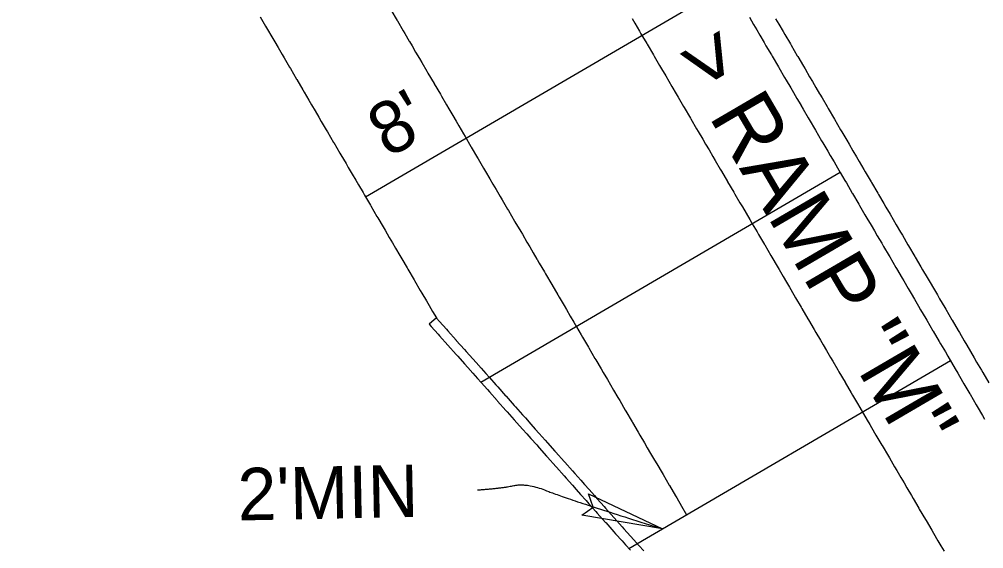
# Model space of a CAD drawing. Extents: x 2145147 to 2158018, y 137519 to 148068.
# Drawn here: x 2150572.5 to 2150638.8, y 142071.7 to 142108.1 of the extents above; entities that cross this region are included whole.
import ezdxf

# ---------------------------------------------------------------- set-up
doc = ezdxf.new("R2010")
doc.units = 0
for name, color, linetype in [('PR_Align_Ramp_M_Label', 7, 'Continuous'), ('PR_Curb_Back', 7, 'Continuous'), ('PR_Curb_Face', 7, 'Continuous'), ('PR_Dimensions', 7, 'Continuous'), ('PR_Joint_Contraction', 7, 'Continuous'), ('PR_Joint_Long', 7, 'Continuous'), ('PR_Parapet', 7, 'Continuous'), ('PR_Phasing_Pavement_6', 7, 'Continuous'), ('PR_Road_Shoulder', 7, 'Continuous')]:
    doc.layers.add(name, color=color, linetype=linetype)

msp = doc.modelspace()

# ---------------------------------------------------------------- linework, layer by layer
at = {"layer": 'PR_Curb_Back'}
msp.add_lwpolyline([(2150601.169, 142087.552), (2150600.68, 142087.117), (2150600.814, 142086.966), (2150601.283, 142086.44), (2150601.384, 142086.325), (2150601.955, 142085.684), (2150601.96, 142085.678), (2150602.525, 142085.043), (2150602.638, 142084.916), (2150603.095, 142084.402), (2150603.316, 142084.153), (2150603.665, 142083.76), (2150603.993, 142083.391), (2150604.235, 142083.119), (2150604.671, 142082.629), (2150604.805, 142082.478), (2150605.348, 142081.867), (2150605.375, 142081.837), (2150605.946, 142081.196), (2150606.026, 142081.105), (2150606.516, 142080.554), (2150606.704, 142080.343), (2150607.086, 142079.913), (2150607.381, 142079.581), (2150607.656, 142079.272), (2150608.059, 142078.819), (2150608.226, 142078.631), (2150608.737, 142078.057), (2150608.796, 142077.99), (2150609.366, 142077.348), (2150609.414, 142077.295), (2150609.937, 142076.707), (2150610.092, 142076.532), (2150610.507, 142076.066), (2150610.77, 142075.77), (2150611.077, 142075.425), (2150611.447, 142075.008), (2150611.647, 142074.784), (2150612.125, 142074.246), (2150612.217, 142074.142), (2150612.787, 142073.501), (2150612.803, 142073.484), (2150613.358, 142072.86), (2150613.48, 142072.722), (2150613.928, 142072.219), (2150614.158, 142071.96), (2150614.498, 142071.578)], dxfattribs=at)
msp.add_lwpolyline([(2150601.169, 142087.552), (2150600.68, 142087.117), (2150600.814, 142086.966), (2150601.283, 142086.44), (2150601.384, 142086.325), (2150601.955, 142085.684), (2150601.96, 142085.678), (2150602.525, 142085.043), (2150602.638, 142084.916), (2150603.095, 142084.402), (2150603.316, 142084.153), (2150603.665, 142083.76), (2150603.993, 142083.391), (2150604.235, 142083.119), (2150604.671, 142082.629), (2150604.805, 142082.478), (2150605.348, 142081.867), (2150605.375, 142081.837), (2150605.946, 142081.196), (2150606.026, 142081.105), (2150606.516, 142080.554), (2150606.704, 142080.343), (2150607.086, 142079.913), (2150607.381, 142079.581), (2150607.656, 142079.272), (2150608.059, 142078.819), (2150608.226, 142078.631), (2150608.737, 142078.057), (2150608.796, 142077.99), (2150609.366, 142077.348), (2150609.414, 142077.295), (2150609.937, 142076.707), (2150610.092, 142076.532), (2150610.507, 142076.066), (2150610.77, 142075.77), (2150611.077, 142075.425), (2150611.447, 142075.008), (2150611.647, 142074.784), (2150612.125, 142074.246), (2150612.217, 142074.142), (2150612.787, 142073.501), (2150612.803, 142073.484), (2150613.358, 142072.86), (2150613.48, 142072.722), (2150613.928, 142072.219), (2150614.158, 142071.96), (2150614.498, 142071.578)], dxfattribs=at)
at = {"layer": 'PR_Curb_Face'}
msp.add_lwpolyline([(2150601.169, 142087.552), (2150601.18, 142087.539), (2150601.39, 142087.303), (2150601.858, 142086.776), (2150601.96, 142086.662), (2150602.53, 142086.021), (2150602.536, 142086.014), (2150603.1, 142085.38), (2150603.213, 142085.252), (2150603.67, 142084.738), (2150603.891, 142084.49), (2150604.24, 142084.097), (2150604.569, 142083.728), (2150604.811, 142083.456), (2150605.246, 142082.966), (2150605.381, 142082.815), (2150605.924, 142082.204), (2150605.951, 142082.173), (2150606.521, 142081.532), (2150606.601, 142081.442), (2150607.091, 142080.891), (2150607.279, 142080.68), (2150607.661, 142080.25), (2150607.957, 142079.918), (2150608.231, 142079.609), (2150608.634, 142079.155), (2150608.802, 142078.967), (2150609.312, 142078.393), (2150609.372, 142078.326), (2150609.942, 142077.685), (2150609.99, 142077.631), (2150610.512, 142077.044), (2150610.667, 142076.869), (2150611.082, 142076.403), (2150611.345, 142076.107), (2150611.652, 142075.761), (2150612.023, 142075.345), (2150612.222, 142075.12), (2150612.7, 142074.583), (2150612.793, 142074.479), (2150613.363, 142073.838), (2150613.378, 142073.821), (2150613.933, 142073.197), (2150614.056, 142073.059), (2150614.503, 142072.555), (2150614.733, 142072.297), (2150615.073, 142071.914), (2150615.411, 142071.534)], dxfattribs=at)
msp.add_lwpolyline([(2150601.169, 142087.552), (2150601.18, 142087.539), (2150601.39, 142087.303), (2150601.858, 142086.776), (2150601.96, 142086.662), (2150602.53, 142086.021), (2150602.536, 142086.014), (2150603.1, 142085.38), (2150603.213, 142085.252), (2150603.67, 142084.738), (2150603.891, 142084.49), (2150604.24, 142084.097), (2150604.569, 142083.728), (2150604.811, 142083.456), (2150605.246, 142082.966), (2150605.381, 142082.815), (2150605.924, 142082.204), (2150605.951, 142082.173), (2150606.521, 142081.532), (2150606.601, 142081.442), (2150607.091, 142080.891), (2150607.279, 142080.68), (2150607.661, 142080.25), (2150607.957, 142079.918), (2150608.231, 142079.609), (2150608.634, 142079.155), (2150608.802, 142078.967), (2150609.312, 142078.393), (2150609.372, 142078.326), (2150609.942, 142077.685), (2150609.99, 142077.631), (2150610.512, 142077.044), (2150610.667, 142076.869), (2150611.082, 142076.403), (2150611.345, 142076.107), (2150611.652, 142075.761), (2150612.023, 142075.345), (2150612.222, 142075.12), (2150612.7, 142074.583), (2150612.793, 142074.479), (2150613.363, 142073.838), (2150613.378, 142073.821), (2150613.933, 142073.197), (2150614.056, 142073.059), (2150614.503, 142072.555), (2150614.733, 142072.297), (2150615.073, 142071.914), (2150615.411, 142071.534)], dxfattribs=at)
at = {"layer": 'PR_Dimensions'}
msp.add_lwpolyline([(2150616.696, 142073.057), (2150611.162, 142074.002), (2150611.936, 142074.544), (2150611.628, 142075.463)], close=True, dxfattribs=at)
msp.add_open_spline([(2150603.984, 142075.73), (2150605.596, 142075.835), (2150607.39, 142076.222), (2150610.176, 142075.095), (2150616.696, 142073.057)], degree=2, dxfattribs=at)
at = {"layer": 'PR_Joint_Contraction'}
for p, q in [((2150596.3, 142095.872), (2150621.328, 142110.516)), ((2150596.3, 142095.872), (2150621.328, 142110.516)), ((2150604.226, 142083.13), (2150628.903, 142097.569)), ((2150604.226, 142083.13), (2150628.903, 142097.569)), ((2150614.39, 142071.698), (2150636.478, 142084.623)), ((2150614.39, 142071.698), (2150636.478, 142084.623))]:
    msp.add_line(p, q, dxfattribs=at)
at = {"layer": 'PR_Joint_Long'}
for points in [[(2150598.04, 142108.739), (2150598.465, 142108.013), (2150598.487, 142107.976), (2150598.89, 142107.287), (2150598.992, 142107.113), (2150599.306, 142106.576), (2150599.315, 142106.56), (2150599.497, 142106.25), (2150599.74, 142105.834), (2150600.002, 142105.387), (2150600.165, 142105.108), (2150600.507, 142104.524), (2150600.59, 142104.382), (2150601.012, 142103.661), (2150601.015, 142103.656), (2150601.44, 142102.929), (2150601.517, 142102.797), (2150601.865, 142102.203), (2150602.022, 142101.934), (2150602.29, 142101.477), (2150602.527, 142101.071), (2150602.714, 142100.751), (2150603.032, 142100.208), (2150603.139, 142100.025), (2150603.537, 142099.345), (2150603.564, 142099.298), (2150603.989, 142098.572), (2150604.042, 142098.482), (2150604.414, 142097.846), (2150604.547, 142097.619), (2150604.839, 142097.12), (2150605.052, 142096.756), (2150605.264, 142096.394), (2150605.557, 142095.893), (2150605.689, 142095.668), (2150606.062, 142095.029), (2150606.114, 142094.941), (2150606.539, 142094.215), (2150606.567, 142094.166), (2150606.964, 142093.489), (2150607.072, 142093.303), (2150607.388, 142092.763), (2150607.577, 142092.44), (2150607.813, 142092.037), (2150608.074, 142091.592), (2150608.082, 142091.577), (2150608.238, 142091.31), (2150608.587, 142090.714), (2150608.663, 142090.584), (2150609.088, 142089.858), (2150609.092, 142089.851), (2150609.513, 142089.132), (2150609.597, 142088.988), (2150609.938, 142088.406), (2150610.102, 142088.125), (2150610.363, 142087.679), (2150610.607, 142087.262), (2150610.788, 142086.953), (2150611.112, 142086.398), (2150611.213, 142086.227), (2150611.617, 142085.535), (2150611.638, 142085.501), (2150612.062, 142084.775), (2150612.122, 142084.672), (2150612.487, 142084.049), (2150612.627, 142083.809), (2150612.912, 142083.322), (2150613.133, 142082.946), (2150613.337, 142082.596), (2150613.638, 142082.083), (2150613.762, 142081.87), (2150614.143, 142081.22), (2150614.187, 142081.144), (2150614.612, 142080.418), (2150614.648, 142080.357), (2150615.037, 142079.691), (2150615.153, 142079.494), (2150615.462, 142078.965), (2150615.658, 142078.631), (2150615.887, 142078.239), (2150616.163, 142077.767), (2150616.312, 142077.513), (2150616.668, 142076.904), (2150616.737, 142076.787), (2150617.161, 142076.061), (2150617.173, 142076.041), (2150617.586, 142075.334), (2150617.678, 142075.178), (2150618.011, 142074.608), (2150618.356, 142074.019)], [(2150598.04, 142108.739), (2150598.465, 142108.013), (2150598.487, 142107.976), (2150598.89, 142107.287), (2150598.992, 142107.113), (2150599.306, 142106.576), (2150599.315, 142106.56), (2150599.497, 142106.25), (2150599.74, 142105.834), (2150600.002, 142105.387), (2150600.165, 142105.108), (2150600.507, 142104.524), (2150600.59, 142104.382), (2150601.012, 142103.661), (2150601.015, 142103.656), (2150601.44, 142102.929), (2150601.517, 142102.797), (2150601.865, 142102.203), (2150602.022, 142101.934), (2150602.29, 142101.477), (2150602.527, 142101.071), (2150602.714, 142100.751), (2150603.032, 142100.208), (2150603.139, 142100.025), (2150603.537, 142099.345), (2150603.564, 142099.298), (2150603.989, 142098.572), (2150604.042, 142098.482), (2150604.414, 142097.846), (2150604.547, 142097.619), (2150604.839, 142097.12), (2150605.052, 142096.756), (2150605.264, 142096.394), (2150605.557, 142095.893), (2150605.689, 142095.668), (2150606.062, 142095.029), (2150606.114, 142094.941), (2150606.539, 142094.215), (2150606.567, 142094.166), (2150606.964, 142093.489), (2150607.072, 142093.303), (2150607.388, 142092.763), (2150607.577, 142092.44), (2150607.813, 142092.037), (2150608.074, 142091.592), (2150608.082, 142091.577), (2150608.238, 142091.31), (2150608.587, 142090.714), (2150608.663, 142090.584), (2150609.088, 142089.858), (2150609.092, 142089.851), (2150609.513, 142089.132), (2150609.597, 142088.988), (2150609.938, 142088.406), (2150610.102, 142088.125), (2150610.363, 142087.679), (2150610.607, 142087.262), (2150610.788, 142086.953), (2150611.112, 142086.398), (2150611.213, 142086.227), (2150611.617, 142085.535), (2150611.638, 142085.501), (2150612.062, 142084.775), (2150612.122, 142084.672), (2150612.487, 142084.049), (2150612.627, 142083.809), (2150612.912, 142083.322), (2150613.133, 142082.946), (2150613.337, 142082.596), (2150613.638, 142082.083), (2150613.762, 142081.87), (2150614.143, 142081.22), (2150614.187, 142081.144), (2150614.612, 142080.418), (2150614.648, 142080.357), (2150615.037, 142079.691), (2150615.153, 142079.494), (2150615.462, 142078.965), (2150615.658, 142078.631), (2150615.887, 142078.239), (2150616.163, 142077.767), (2150616.312, 142077.513), (2150616.668, 142076.904), (2150616.737, 142076.787), (2150617.161, 142076.061), (2150617.173, 142076.041), (2150617.586, 142075.334), (2150617.678, 142075.178), (2150618.011, 142074.608), (2150618.356, 142074.019)], [(2150614.61, 142108.142), (2150614.798, 142107.821), (2150615.115, 142107.278), (2150615.223, 142107.095), (2150615.62, 142106.415), (2150615.648, 142106.369), (2150616.073, 142105.643), (2150616.126, 142105.552), (2150616.498, 142104.916), (2150616.631, 142104.689), (2150616.922, 142104.19), (2150617.136, 142103.826), (2150617.347, 142103.464), (2150617.641, 142102.963), (2150617.772, 142102.738), (2150618.146, 142102.1), (2150618.197, 142102.012), (2150618.622, 142101.286), (2150618.651, 142101.237), (2150619.047, 142100.559), (2150619.156, 142100.374), (2150619.472, 142099.833), (2150619.661, 142099.511), (2150619.897, 142099.107), (2150620.157, 142098.662), (2150620.166, 142098.647), (2150620.322, 142098.381), (2150620.671, 142097.784), (2150620.747, 142097.655), (2150621.172, 142096.928), (2150621.176, 142096.921), (2150621.596, 142096.202), (2150621.681, 142096.058), (2150622.021, 142095.476), (2150622.186, 142095.195), (2150622.446, 142094.75), (2150622.691, 142094.332), (2150622.871, 142094.024), (2150623.196, 142093.469), (2150623.296, 142093.297), (2150623.701, 142092.606), (2150623.721, 142092.571), (2150624.146, 142091.845), (2150624.206, 142091.743), (2150624.571, 142091.119), (2150624.711, 142090.879), (2150624.996, 142090.393), (2150625.216, 142090.016), (2150625.421, 142089.667), (2150625.721, 142089.153), (2150625.846, 142088.94), (2150626.226, 142088.29), (2150626.27, 142088.214), (2150626.695, 142087.488), (2150626.731, 142087.427), (2150627.12, 142086.762), (2150627.236, 142086.564), (2150627.545, 142086.036), (2150627.741, 142085.701), (2150627.97, 142085.309), (2150628.246, 142084.838), (2150628.395, 142084.583), (2150628.751, 142083.975), (2150628.82, 142083.857), (2150629.245, 142083.131), (2150629.256, 142083.112), (2150629.67, 142082.405), (2150629.761, 142082.248), (2150630.095, 142081.678), (2150630.266, 142081.385), (2150630.52, 142080.952), (2150630.771, 142080.522), (2150630.945, 142080.226), (2150631.276, 142079.659), (2150631.369, 142079.5), (2150631.781, 142078.796), (2150631.794, 142078.774), (2150632.219, 142078.048), (2150632.286, 142077.933), (2150632.644, 142077.321), (2150632.791, 142077.07), (2150633.069, 142076.595), (2150633.296, 142076.207), (2150633.494, 142075.869), (2150633.801, 142075.344), (2150633.919, 142075.143), (2150634.306, 142074.481), (2150634.344, 142074.417), (2150634.769, 142073.69), (2150634.811, 142073.617), (2150635.194, 142072.964), (2150635.316, 142072.754), (2150635.619, 142072.238), (2150635.822, 142071.891), (2150636.043, 142071.512)], [(2150614.61, 142108.142), (2150614.798, 142107.821), (2150615.115, 142107.278), (2150615.223, 142107.095), (2150615.62, 142106.415), (2150615.648, 142106.369), (2150616.073, 142105.643), (2150616.126, 142105.552), (2150616.498, 142104.916), (2150616.631, 142104.689), (2150616.922, 142104.19), (2150617.136, 142103.826), (2150617.347, 142103.464), (2150617.641, 142102.963), (2150617.772, 142102.738), (2150618.146, 142102.1), (2150618.197, 142102.012), (2150618.622, 142101.286), (2150618.651, 142101.237), (2150619.047, 142100.559), (2150619.156, 142100.374), (2150619.472, 142099.833), (2150619.661, 142099.511), (2150619.897, 142099.107), (2150620.157, 142098.662), (2150620.166, 142098.647), (2150620.322, 142098.381), (2150620.671, 142097.784), (2150620.747, 142097.655), (2150621.172, 142096.928), (2150621.176, 142096.921), (2150621.596, 142096.202), (2150621.681, 142096.058), (2150622.021, 142095.476), (2150622.186, 142095.195), (2150622.446, 142094.75), (2150622.691, 142094.332), (2150622.871, 142094.024), (2150623.196, 142093.469), (2150623.296, 142093.297), (2150623.701, 142092.606), (2150623.721, 142092.571), (2150624.146, 142091.845), (2150624.206, 142091.743), (2150624.571, 142091.119), (2150624.711, 142090.879), (2150624.996, 142090.393), (2150625.216, 142090.016), (2150625.421, 142089.667), (2150625.721, 142089.153), (2150625.846, 142088.94), (2150626.226, 142088.29), (2150626.27, 142088.214), (2150626.695, 142087.488), (2150626.731, 142087.427), (2150627.12, 142086.762), (2150627.236, 142086.564), (2150627.545, 142086.036), (2150627.741, 142085.701), (2150627.97, 142085.309), (2150628.246, 142084.838), (2150628.395, 142084.583), (2150628.751, 142083.975), (2150628.82, 142083.857), (2150629.245, 142083.131), (2150629.256, 142083.112), (2150629.67, 142082.405), (2150629.761, 142082.248), (2150630.095, 142081.678), (2150630.266, 142081.385), (2150630.52, 142080.952), (2150630.771, 142080.522), (2150630.945, 142080.226), (2150631.276, 142079.659), (2150631.369, 142079.5), (2150631.781, 142078.796), (2150631.794, 142078.774), (2150632.219, 142078.048), (2150632.286, 142077.933), (2150632.644, 142077.321), (2150632.791, 142077.07), (2150633.069, 142076.595), (2150633.296, 142076.207), (2150633.494, 142075.869), (2150633.801, 142075.344), (2150633.919, 142075.143), (2150634.306, 142074.481), (2150634.344, 142074.417), (2150634.769, 142073.69), (2150634.811, 142073.617), (2150635.194, 142072.964), (2150635.316, 142072.754), (2150635.619, 142072.238), (2150635.822, 142071.891), (2150636.043, 142071.512)]]:
    msp.add_lwpolyline(points, dxfattribs=at)
at = {"layer": 'PR_Parapet'}
msp.add_lwpolyline([(2150624.475, 142108.12), (2150624.687, 142107.758), (2150624.98, 142107.257), (2150625.112, 142107.032), (2150625.485, 142106.394), (2150625.536, 142106.306), (2150625.961, 142105.58), (2150625.99, 142105.531), (2150626.386, 142104.854), (2150626.495, 142104.668), (2150626.811, 142104.128), (2150627, 142103.805), (2150627.236, 142103.401), (2150627.496, 142102.957), (2150627.505, 142102.942), (2150627.661, 142102.675), (2150628.01, 142102.079), (2150628.086, 142101.949), (2150628.511, 142101.223), (2150628.515, 142101.216), (2150628.936, 142100.497), (2150629.02, 142100.353), (2150629.361, 142099.77), (2150629.525, 142099.489), (2150629.786, 142099.044), (2150630.03, 142098.626), (2150630.21, 142098.318), (2150630.535, 142097.763), (2150630.635, 142097.592), (2150631.04, 142096.9), (2150631.06, 142096.866), (2150631.485, 142096.139), (2150631.545, 142096.037), (2150631.91, 142095.413), (2150632.05, 142095.174), (2150632.335, 142094.687), (2150632.555, 142094.311), (2150632.76, 142093.961), (2150633.06, 142093.448), (2150633.185, 142093.235), (2150633.565, 142092.585), (2150633.61, 142092.509), (2150634.035, 142091.782), (2150634.07, 142091.721), (2150634.46, 142091.056), (2150634.575, 142090.858), (2150634.884, 142090.33), (2150635.08, 142089.995), (2150635.309, 142089.604), (2150635.585, 142089.132), (2150635.734, 142088.878), (2150636.09, 142088.269), (2150636.159, 142088.151), (2150636.584, 142087.425), (2150636.595, 142087.406), (2150637.009, 142086.699), (2150637.1, 142086.543), (2150637.434, 142085.973), (2150637.605, 142085.68), (2150637.859, 142085.247), (2150638.111, 142084.817), (2150638.284, 142084.521), (2150638.616, 142083.954), (2150638.709, 142083.794), (2150639.121, 142083.09)], dxfattribs=at)
msp.add_lwpolyline([(2150624.475, 142108.12), (2150624.687, 142107.758), (2150624.98, 142107.257), (2150625.112, 142107.032), (2150625.485, 142106.394), (2150625.536, 142106.306), (2150625.961, 142105.58), (2150625.99, 142105.531), (2150626.386, 142104.854), (2150626.495, 142104.668), (2150626.811, 142104.128), (2150627, 142103.805), (2150627.236, 142103.401), (2150627.496, 142102.957), (2150627.505, 142102.942), (2150627.661, 142102.675), (2150628.01, 142102.079), (2150628.086, 142101.949), (2150628.511, 142101.223), (2150628.515, 142101.216), (2150628.936, 142100.497), (2150629.02, 142100.353), (2150629.361, 142099.77), (2150629.525, 142099.489), (2150629.786, 142099.044), (2150630.03, 142098.626), (2150630.21, 142098.318), (2150630.535, 142097.763), (2150630.635, 142097.592), (2150631.04, 142096.9), (2150631.06, 142096.866), (2150631.485, 142096.139), (2150631.545, 142096.037), (2150631.91, 142095.413), (2150632.05, 142095.174), (2150632.335, 142094.687), (2150632.555, 142094.311), (2150632.76, 142093.961), (2150633.06, 142093.448), (2150633.185, 142093.235), (2150633.565, 142092.585), (2150633.61, 142092.509), (2150634.035, 142091.782), (2150634.07, 142091.721), (2150634.46, 142091.056), (2150634.575, 142090.858), (2150634.884, 142090.33), (2150635.08, 142089.995), (2150635.309, 142089.604), (2150635.585, 142089.132), (2150635.734, 142088.878), (2150636.09, 142088.269), (2150636.159, 142088.151), (2150636.584, 142087.425), (2150636.595, 142087.406), (2150637.009, 142086.699), (2150637.1, 142086.543), (2150637.434, 142085.973), (2150637.605, 142085.68), (2150637.859, 142085.247), (2150638.111, 142084.817), (2150638.284, 142084.521), (2150638.616, 142083.954), (2150638.709, 142083.794), (2150639.121, 142083.09)], dxfattribs=at)
at = {"layer": 'PR_Phasing_Pavement_6'}
for radius, start, end in [(1145.916, 0.501492, 56.564348), (1135.916, 18.767672, 35.758783), (1135.249, 18.767672, 35.758783)]:
    msp.add_arc((2149618.967, 141712.092), radius, start, end, dxfattribs=at)
at = {"layer": 'PR_Road_Shoulder'}
for points in [[(2150589.057, 142108.251), (2150589.436, 142107.603), (2150589.562, 142107.388), (2150589.861, 142106.877), (2150590.067, 142106.525), (2150590.286, 142106.151), (2150590.572, 142105.662), (2150590.711, 142105.425), (2150591.077, 142104.799), (2150591.136, 142104.699), (2150591.56, 142103.972), (2150591.582, 142103.936), (2150591.985, 142103.246), (2150592.087, 142103.073), (2150592.401, 142102.536), (2150592.41, 142102.52), (2150592.592, 142102.21), (2150592.835, 142101.794), (2150593.097, 142101.347), (2150593.26, 142101.068), (2150593.602, 142100.483), (2150593.685, 142100.342), (2150594.107, 142099.62), (2150594.11, 142099.615), (2150594.535, 142098.889), (2150594.612, 142098.757), (2150594.96, 142098.163), (2150595.117, 142097.894), (2150595.385, 142097.437), (2150595.622, 142097.031), (2150595.81, 142096.711), (2150596.127, 142096.168), (2150596.235, 142095.984), (2150596.632, 142095.305), (2150596.659, 142095.258), (2150597.084, 142094.532), (2150597.137, 142094.442), (2150597.509, 142093.806), (2150597.642, 142093.579), (2150597.934, 142093.08), (2150598.147, 142092.715), (2150598.359, 142092.354), (2150598.652, 142091.852), (2150598.784, 142091.627), (2150599.157, 142090.989), (2150599.209, 142090.901), (2150599.634, 142090.175), (2150599.662, 142090.126), (2150600.059, 142089.449), (2150600.167, 142089.263), (2150600.484, 142088.723), (2150600.672, 142088.4), (2150600.909, 142087.996), (2150601.169, 142087.552)], [(2150589.057, 142108.251), (2150589.436, 142107.603), (2150589.562, 142107.388), (2150589.861, 142106.877), (2150590.067, 142106.525), (2150590.286, 142106.151), (2150590.572, 142105.662), (2150590.711, 142105.425), (2150591.077, 142104.799), (2150591.136, 142104.699), (2150591.56, 142103.972), (2150591.582, 142103.936), (2150591.985, 142103.246), (2150592.087, 142103.073), (2150592.401, 142102.536), (2150592.41, 142102.52), (2150592.592, 142102.21), (2150592.835, 142101.794), (2150593.097, 142101.347), (2150593.26, 142101.068), (2150593.602, 142100.483), (2150593.685, 142100.342), (2150594.107, 142099.62), (2150594.11, 142099.615), (2150594.535, 142098.889), (2150594.612, 142098.757), (2150594.96, 142098.163), (2150595.117, 142097.894), (2150595.385, 142097.437), (2150595.622, 142097.031), (2150595.81, 142096.711), (2150596.127, 142096.168), (2150596.235, 142095.984), (2150596.632, 142095.305), (2150596.659, 142095.258), (2150597.084, 142094.532), (2150597.137, 142094.442), (2150597.509, 142093.806), (2150597.642, 142093.579), (2150597.934, 142093.08), (2150598.147, 142092.715), (2150598.359, 142092.354), (2150598.652, 142091.852), (2150598.784, 142091.627), (2150599.157, 142090.989), (2150599.209, 142090.901), (2150599.634, 142090.175), (2150599.662, 142090.126), (2150600.059, 142089.449), (2150600.167, 142089.263), (2150600.484, 142088.723), (2150600.672, 142088.4), (2150600.909, 142087.996), (2150601.169, 142087.552)], [(2150622.669, 142108.223), (2150622.961, 142107.724), (2150623.174, 142107.36), (2150623.386, 142106.998), (2150623.679, 142106.496), (2150623.811, 142106.271), (2150624.184, 142105.633), (2150624.236, 142105.545), (2150624.661, 142104.819), (2150624.689, 142104.77), (2150625.086, 142104.093), (2150625.195, 142103.907), (2150625.511, 142103.367), (2150625.7, 142103.044), (2150625.936, 142102.64), (2150626.196, 142102.196), (2150626.205, 142102.181), (2150626.361, 142101.914), (2150626.71, 142101.318), (2150626.786, 142101.188), (2150627.21, 142100.462), (2150627.215, 142100.455), (2150627.635, 142099.736), (2150627.72, 142099.592), (2150628.06, 142099.01), (2150628.225, 142098.729), (2150628.485, 142098.283), (2150628.73, 142097.865), (2150628.91, 142097.557), (2150629.235, 142097.002), (2150629.335, 142096.831), (2150629.74, 142096.139), (2150629.76, 142096.105), (2150630.185, 142095.379), (2150630.245, 142095.276), (2150630.61, 142094.652), (2150630.75, 142094.413), (2150631.035, 142093.926), (2150631.255, 142093.55), (2150631.46, 142093.2), (2150631.76, 142092.687), (2150631.884, 142092.474), (2150632.265, 142091.824), (2150632.309, 142091.748), (2150632.734, 142091.021), (2150632.77, 142090.961), (2150633.159, 142090.295), (2150633.275, 142090.097), (2150633.584, 142089.569), (2150633.78, 142089.234), (2150634.009, 142088.843), (2150634.285, 142088.371), (2150634.434, 142088.117), (2150634.79, 142087.508), (2150634.859, 142087.391), (2150635.284, 142086.664), (2150635.295, 142086.645), (2150635.709, 142085.938), (2150635.8, 142085.782), (2150636.134, 142085.212), (2150636.305, 142084.919), (2150636.558, 142084.486), (2150636.81, 142084.056), (2150636.983, 142083.76), (2150637.315, 142083.193), (2150637.408, 142083.033), (2150637.82, 142082.33), (2150637.833, 142082.307), (2150638.258, 142081.581), (2150638.325, 142081.466), (2150638.683, 142080.855), (2150638.83, 142080.603)], [(2150622.669, 142108.223), (2150622.961, 142107.724), (2150623.174, 142107.36), (2150623.386, 142106.998), (2150623.679, 142106.496), (2150623.811, 142106.271), (2150624.184, 142105.633), (2150624.236, 142105.545), (2150624.661, 142104.819), (2150624.689, 142104.77), (2150625.086, 142104.093), (2150625.195, 142103.907), (2150625.511, 142103.367), (2150625.7, 142103.044), (2150625.936, 142102.64), (2150626.196, 142102.196), (2150626.205, 142102.181), (2150626.361, 142101.914), (2150626.71, 142101.318), (2150626.786, 142101.188), (2150627.21, 142100.462), (2150627.215, 142100.455), (2150627.635, 142099.736), (2150627.72, 142099.592), (2150628.06, 142099.01), (2150628.225, 142098.729), (2150628.485, 142098.283), (2150628.73, 142097.865), (2150628.91, 142097.557), (2150629.235, 142097.002), (2150629.335, 142096.831), (2150629.74, 142096.139), (2150629.76, 142096.105), (2150630.185, 142095.379), (2150630.245, 142095.276), (2150630.61, 142094.652), (2150630.75, 142094.413), (2150631.035, 142093.926), (2150631.255, 142093.55), (2150631.46, 142093.2), (2150631.76, 142092.687), (2150631.884, 142092.474), (2150632.265, 142091.824), (2150632.309, 142091.748), (2150632.734, 142091.021), (2150632.77, 142090.961), (2150633.159, 142090.295), (2150633.275, 142090.097), (2150633.584, 142089.569), (2150633.78, 142089.234), (2150634.009, 142088.843), (2150634.285, 142088.371), (2150634.434, 142088.117), (2150634.79, 142087.508), (2150634.859, 142087.391), (2150635.284, 142086.664), (2150635.295, 142086.645), (2150635.709, 142085.938), (2150635.8, 142085.782), (2150636.134, 142085.212), (2150636.305, 142084.919), (2150636.558, 142084.486), (2150636.81, 142084.056), (2150636.983, 142083.76), (2150637.315, 142083.193), (2150637.408, 142083.033), (2150637.82, 142082.33), (2150637.833, 142082.307), (2150638.258, 142081.581), (2150638.325, 142081.466), (2150638.683, 142080.855), (2150638.83, 142080.603)]]:
    msp.add_lwpolyline(points, dxfattribs=at)

# ---------------------------------------------------------------- texts
at = {"layer": 'PR_Align_Ramp_M_Label'}
msp.add_text('> RAMP "M"', height=4.3, rotation=300.33307, dxfattribs=at).set_placement((2150617.332, 142105.715))
msp.add_text('> RAMP "M"', height=4.3, rotation=300.33307, dxfattribs=at).set_placement((2150617.332, 142105.715))
at = {"layer": 'PR_Dimensions'}
for s, rotation, p in [("8'", 30.34463, (2150597.864, 142098.5)), ("8'", 30.34463, (2150597.864, 142098.5)), ("2'MIN", 1.14305, (2150587.541, 142073.627))]:
    msp.add_text(s, height=3.6, rotation=rotation, dxfattribs=at).set_placement(p)

doc.saveas('drawing.dxf')
